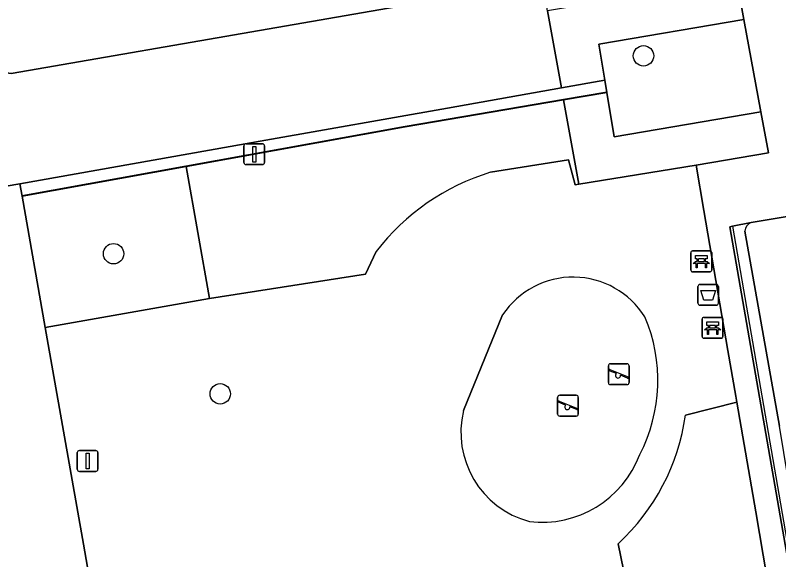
# Model space of a CAD drawing. Extents: x 157793 to 159380, y 380877 to 382313.
# Drawn here: x 158563.04 to 158599.69, y 381470.42 to 381496.55 of the extents above; entities that cross this region are included whole.
import ezdxf

# ---------------------------------------------------------------- set-up
doc = ezdxf.new("R2010")
doc.units = 0
for name, color, linetype in [('IMGEO_Afvalbak', 7, 'Continuous'), ('IMGEO_Bank', 7, 'Continuous'), ('IMGEO_Boom', 7, 'Continuous'), ('IMGEO_Groenvoorziening', 7, 'Continuous'), ('IMGEO_Haag', 7, 'Continuous'), ('IMGEO_Hek', 7, 'Continuous'), ('IMGEO_Lichtmast', 7, 'Continuous'), ('IMGEO_Parkeervlak_open', 7, 'Continuous'), ('IMGEO_Rijbaan_lokaal_open', 7, 'Continuous'), ('IMGEO_Speelvoorziening', 7, 'Continuous'), ('IMGEO_Terreindeel_zand', 7, 'Continuous'), ('IMGEO_Voetpad_open', 7, 'Continuous')]:
    doc.layers.add(name, color=color, linetype=linetype)

msp = doc.modelspace()

# ---------------------------------------------------------------- linework, layer by layer
at = {"layer": 'IMGEO_Afvalbak'}
for p, q in [((158595.807, 381482.731), (158595.807, 381483.531)), ((158595.807, 381483.531), (158595.807, 381482.731)), ((158595.907, 381483.631), (158596.697, 381483.631)), ((158596.697, 381483.631), (158595.907, 381483.631)), ((158596.797, 381483.531), (158596.797, 381482.731)), ((158596.797, 381482.731), (158596.797, 381483.531)), ((158596.697, 381482.631), (158595.907, 381482.631)), ((158595.907, 381482.631), (158596.697, 381482.631))]:
    msp.add_line(p, q, dxfattribs=at)
msp.add_lwpolyline([(158595.95, 381483.345), (158596.654, 381483.345), (158596.505, 381482.875), (158596.099, 381482.875), (158595.95, 381483.345)], dxfattribs=at)
for centre, start, end in [((158595.907, 381483.531), 90, 180), ((158595.907, 381483.531), 90, 180), ((158596.697, 381483.531), 0, 90), ((158596.697, 381483.531), 360, 90), ((158595.907, 381482.731), 180, 270), ((158595.907, 381482.731), 180, 270), ((158596.697, 381482.731), 270, 0), ((158596.697, 381482.731), 270, 0)]:
    msp.add_arc(centre, 0.1, start, end, dxfattribs=at)
at = {"layer": 'IMGEO_Bank'}
for p, q in [((158595.471, 381484.312), (158595.471, 381485.153)), ((158595.471, 381485.153), (158595.471, 381484.312)), ((158595.546, 381485.237), (158596.387, 381485.237)), ((158596.387, 381485.237), (158595.546, 381485.237)), ((158596.471, 381485.162), (158596.471, 381484.321)), ((158596.471, 381484.321), (158596.471, 381485.162)), ((158596.168, 381484.635), (158595.775, 381484.635)), ((158595.78, 381484.743), (158595.78, 381484.849)), ((158595.824, 381484.849), (158595.824, 381484.743)), ((158596.112, 381484.855), (158595.83, 381484.855)), ((158595.83, 381484.737), (158596.112, 381484.737)), ((158596.118, 381484.743), (158596.118, 381484.849)), ((158596.162, 381484.849), (158596.162, 381484.743)), ((158596.396, 381484.237), (158595.555, 381484.237)), ((158595.555, 381484.237), (158596.396, 381484.237)), ((158596.014, 381481.124), (158596.014, 381481.965)), ((158596.014, 381481.965), (158596.014, 381481.124)), ((158596.089, 381482.049), (158596.93, 381482.049)), ((158596.93, 381482.049), (158596.089, 381482.049)), ((158597.014, 381481.974), (158597.014, 381481.133)), ((158597.014, 381481.133), (158597.014, 381481.974)), ((158596.711, 381481.447), (158596.318, 381481.447)), ((158596.323, 381481.555), (158596.323, 381481.661)), ((158596.367, 381481.661), (158596.367, 381481.555)), ((158596.655, 381481.667), (158596.373, 381481.667)), ((158596.373, 381481.549), (158596.655, 381481.549)), ((158596.661, 381481.555), (158596.661, 381481.661)), ((158596.705, 381481.661), (158596.705, 381481.555)), ((158596.939, 381481.049), (158596.098, 381481.049)), ((158596.098, 381481.049), (158596.939, 381481.049))]:
    msp.add_line(p, q, dxfattribs=at)
for points in [[(158595.774, 381484.855), (158595.688, 381484.855), (158595.688, 381485.016), (158596.251, 381485.016), (158596.251, 381484.855), (158596.168, 381484.855)], [(158595.718, 381484.635), (158595.576, 381484.635), (158595.688, 381484.737), (158595.774, 381484.737)], [(158595.768, 381484.628), (158595.768, 381484.421), (158595.725, 381484.421), (158595.725, 381484.628)], [(158596.168, 381484.737), (158596.251, 381484.737), (158596.363, 381484.635), (158596.224, 381484.635)], [(158596.218, 381484.628), (158596.218, 381484.421), (158596.174, 381484.421), (158596.174, 381484.628)], [(158596.317, 381481.667), (158596.231, 381481.667), (158596.231, 381481.828), (158596.794, 381481.828), (158596.794, 381481.667), (158596.711, 381481.667)], [(158596.261, 381481.447), (158596.119, 381481.447), (158596.231, 381481.549), (158596.317, 381481.549)], [(158596.311, 381481.44), (158596.311, 381481.233), (158596.268, 381481.233), (158596.268, 381481.44)], [(158596.711, 381481.549), (158596.794, 381481.549), (158596.906, 381481.447), (158596.767, 381481.447)], [(158596.761, 381481.44), (158596.761, 381481.233), (158596.717, 381481.233), (158596.717, 381481.44)]]:
    msp.add_lwpolyline(points, dxfattribs=at)
for centre, radius, start, end in [((158595.549, 381485.159), 0.0779, 92.4484, 184.2845), ((158595.549, 381485.159), 0.0779, 92.4484, 184.2845), ((158596.393, 381485.159), 0.0779, 2.4484, 94.2845), ((158596.393, 381485.159), 0.0779, 2.4484, 94.2845), ((158595.718, 381484.628), 0.00671, 2.8957, 87.1043), ((158595.775, 381484.628), 0.00671, 92.8957, 177.1043), ((158595.773, 381484.848), 0.00671, 2.8957, 87.1043), ((158595.773, 381484.744), 0.00671, 272.8957, 357.1043), ((158595.83, 381484.848), 0.00671, 92.8957, 177.1043), ((158595.83, 381484.744), 0.00671, 182.8957, 267.1043), ((158596.112, 381484.848), 0.00671, 2.8957, 87.1043), ((158596.112, 381484.744), 0.00671, 272.8957, 357.1043), ((158596.169, 381484.848), 0.00671, 92.8957, 177.1043), ((158596.169, 381484.744), 0.00671, 182.8957, 267.1043), ((158596.167, 381484.628), 0.00671, 2.8957, 87.1043), ((158596.224, 381484.628), 0.00671, 92.8957, 177.1043), ((158595.549, 381484.315), 0.0779, 182.4484, 274.2845), ((158595.549, 381484.315), 0.0779, 182.4484, 274.2845), ((158596.393, 381484.315), 0.0779, 272.4484, 4.2845), ((158596.393, 381484.315), 0.0779, 272.4484, 4.2845), ((158596.092, 381481.971), 0.0779, 92.4484, 184.2845), ((158596.092, 381481.971), 0.0779, 92.4484, 184.2845), ((158596.936, 381481.971), 0.0779, 2.4484, 94.2845), ((158596.936, 381481.971), 0.0779, 2.4484, 94.2845), ((158596.261, 381481.44), 0.00671, 2.8957, 87.1043), ((158596.318, 381481.44), 0.00671, 92.8957, 177.1043), ((158596.316, 381481.66), 0.00671, 2.8957, 87.1043), ((158596.316, 381481.556), 0.00671, 272.8957, 357.1043), ((158596.373, 381481.66), 0.00671, 92.8957, 177.1043), ((158596.373, 381481.556), 0.00671, 182.8957, 267.1043), ((158596.655, 381481.66), 0.00671, 2.8957, 87.1043), ((158596.655, 381481.556), 0.00671, 272.8957, 357.1043), ((158596.712, 381481.66), 0.00671, 92.8957, 177.1043), ((158596.712, 381481.556), 0.00671, 182.8957, 267.1043), ((158596.71, 381481.44), 0.00671, 2.8957, 87.1043), ((158596.767, 381481.44), 0.00671, 92.8957, 177.1043), ((158596.092, 381481.127), 0.0779, 182.4484, 274.2845), ((158596.092, 381481.127), 0.0779, 182.4484, 274.2845), ((158596.936, 381481.127), 0.0779, 272.4484, 4.2845), ((158596.936, 381481.127), 0.0779, 272.4484, 4.2845)]:
    msp.add_arc(centre, radius, start, end, dxfattribs=at)
at = {"layer": 'IMGEO_Boom'}
for centre in [(158593.198, 381494.601), (158567.756, 381485.105), (158572.877, 381478.379)]:
    msp.add_circle(centre, 0.489, dxfattribs=at)
at = {"layer": 'IMGEO_Groenvoorziening'}
for points in [[(158597.658, 381498.295), (158588.587, 381496.756), (158589.257, 381493.065), (158591.333, 381493.433), (158591.047, 381495.155), (158598.019, 381496.34)], [(158591.432, 381492.835), (158591.782, 381490.716), (158598.831, 381491.913), (158598.019, 381496.34), (158591.047, 381495.155), (158591.333, 381493.433)], [(158591.333, 381493.433), (158589.257, 381493.065), (158583.793, 381492.097), (158575.072, 381490.552), (158563.255, 381488.459), (158563.361, 381487.86), (158571.233, 381489.287), (158581.75, 381491.194), (158589.362, 381492.484), (158591.432, 381492.835)], [(158591.432, 381492.835), (158589.362, 381492.484), (158590.095, 381488.436), (158595.719, 381489.356), (158599.191, 381489.946), (158598.831, 381491.913), (158591.782, 381490.716)], [(158563.361, 381487.86), (158564.472, 381481.566), (158572.353, 381482.962), (158571.233, 381489.287)]]:
    msp.add_lwpolyline(points, close=True, dxfattribs=at)
for points in [[(158585.849, 381489.013), (158589.59, 381489.614), (158589.909, 381488.406), (158590.095, 381488.436), (158589.362, 381492.484), (158581.75, 381491.194), (158571.233, 381489.287), (158572.353, 381482.962), (158579.849, 381484.126), (158580.369, 381485.218)], [(158595.212, 381477.356), (158597.678, 381477.974), (158597.628, 381478.269), (158597.251, 381480.457), (158596.095, 381487.171), (158595.719, 381489.356), (158590.095, 381488.436), (158589.909, 381488.406), (158589.59, 381489.614), (158585.849, 381489.013)], [(158598.369, 381486.601), (158597.475, 381486.426), (158597.346, 381486.401), (158600.132, 381470.42), (158600.814, 381470.545), (158600.351, 381473.041), (158599.727, 381476.826), (158598.066, 381486.194)], [(158580.369, 381485.218), (158579.849, 381484.126), (158572.353, 381482.962), (158564.472, 381481.566), (158565.718, 381474.503), (158566.308, 381471.158), (158567.085, 381466.757), (158566.368, 381466.635), (158566.541, 381465.631), (158583.831, 381468.646), (158584.161, 381466.508), (158592.642, 381467.987), (158591.977, 381471.188)], [(158584.557, 381477.577), (158586.432, 381482.175)], [(158591.977, 381471.188), (158592.642, 381467.987), (158597.712, 381468.874), (158597.637, 381469.342), (158599.12, 381469.601), (158598.585, 381472.71), (158597.678, 381477.974), (158595.212, 381477.356)]]:
    msp.add_lwpolyline(points, dxfattribs=at)
for centre, radius, start, end in [((158589.026, 381478.572), 10.914, 106.9218, 142.4848), ((158589.026, 381478.572), 10.914, 106.9218, 142.4848), ((158598.496, 381486.19), 0.43, 107.1423, 179.5244), ((158589.814, 381479.909), 4.071, 32.1022, 146.1699), ((158586.2, 381479.027), 7.69, 332.413, 23.3217), ((158588.855, 381476.529), 4.424, 166.2943, 255.1032), ((158585.03, 381478.764), 10.279, 312.521, 352.1266), ((158585.03, 381478.764), 10.279, 312.521, 352.1266), ((158588.326, 381477.226), 5.01, 263.0344, 339.4355)]:
    msp.add_arc(centre, radius, start, end, dxfattribs=at)
at = {"layer": 'IMGEO_Haag'}
msp.add_lwpolyline([(158591.333, 381493.433), (158589.257, 381493.065), (158583.793, 381492.097), (158575.072, 381490.552), (158563.255, 381488.459), (158563.361, 381487.86), (158571.233, 381489.287), (158581.75, 381491.194), (158589.362, 381492.484), (158591.432, 381492.835)], close=True, dxfattribs=at)
msp.add_lwpolyline([(158598.369, 381486.601), (158597.475, 381486.426), (158597.346, 381486.401), (158600.132, 381470.42), (158600.814, 381470.545), (158600.351, 381473.041), (158599.727, 381476.826), (158598.066, 381486.194)], dxfattribs=at)
msp.add_arc((158598.496, 381486.19), 0.43, 107.1423, 179.5244, dxfattribs=at)
at = {"layer": 'IMGEO_Hek'}
for points in [[(158591.429, 381492.852), (158589.359, 381492.501)], [(158589.359, 381492.501), (158581.747, 381491.211), (158571.23, 381489.304)], [(158571.23, 381489.304), (158563.358, 381487.877)], [(158597.475, 381486.426), (158600.227, 381470.513)]]:
    msp.add_lwpolyline(points, dxfattribs=at)
at = {"layer": 'IMGEO_Lichtmast'}
for p, q in [((158574.014, 381489.481), (158574.014, 381490.281)), ((158574.014, 381490.281), (158574.014, 381489.481)), ((158574.114, 381490.381), (158574.904, 381490.381)), ((158574.904, 381490.381), (158574.114, 381490.381)), ((158575.004, 381490.281), (158575.004, 381489.481)), ((158575.004, 381489.481), (158575.004, 381490.281)), ((158574.904, 381489.381), (158574.114, 381489.381)), ((158574.114, 381489.381), (158574.904, 381489.381)), ((158566.011, 381474.757), (158566.011, 381475.557)), ((158566.011, 381475.557), (158566.011, 381474.757)), ((158566.111, 381475.657), (158566.901, 381475.657)), ((158566.901, 381475.657), (158566.111, 381475.657)), ((158567.001, 381475.557), (158567.001, 381474.757)), ((158567.001, 381474.757), (158567.001, 381475.557)), ((158566.901, 381474.657), (158566.111, 381474.657)), ((158566.111, 381474.657), (158566.901, 381474.657))]:
    msp.add_line(p, q, dxfattribs=at)
for points in [[(158574.434, 381490.256), (158574.584, 381490.256), (158574.584, 381489.506), (158574.434, 381489.506), (158574.434, 381490.256)], [(158566.431, 381475.532), (158566.581, 381475.532), (158566.581, 381474.782), (158566.431, 381474.782), (158566.431, 381475.532)]]:
    msp.add_lwpolyline(points, dxfattribs=at)
for centre, start, end in [((158574.114, 381490.281), 90, 180), ((158574.114, 381490.281), 90, 180), ((158574.904, 381490.281), 0, 90), ((158574.904, 381490.281), 360, 90), ((158574.114, 381489.481), 180, 270), ((158574.114, 381489.481), 180, 270), ((158574.904, 381489.481), 270, 0), ((158574.904, 381489.481), 270, 0), ((158566.111, 381475.557), 90, 180), ((158566.111, 381475.557), 90, 180), ((158566.901, 381475.557), 0, 90), ((158566.901, 381475.557), 360, 90), ((158566.111, 381474.757), 180, 270), ((158566.111, 381474.757), 180, 270), ((158566.901, 381474.757), 270, 0), ((158566.901, 381474.757), 270, 0)]:
    msp.add_arc(centre, 0.1, start, end, dxfattribs=at)
at = {"layer": 'IMGEO_Parkeervlak_open'}
msp.add_lwpolyline([(158561.016, 381494.215), (158562.027, 381488.256), (158563.255, 381488.459), (158575.072, 381490.552), (158583.793, 381492.097), (158589.257, 381493.065), (158588.587, 381496.756), (158588.345, 381498.18), (158562.833, 381493.748), (158562.162, 381493.846)], close=True, dxfattribs=at)
for points in [[(158602.5, 381487.29), (158598.369, 381486.601)], [(158598.066, 381486.194), (158599.727, 381476.826)]]:
    msp.add_lwpolyline(points, dxfattribs=at)
msp.add_arc((158598.496, 381486.19), 0.43, 107.1423, 179.5244, dxfattribs=at)
at = {"layer": 'IMGEO_Rijbaan_lokaal_open'}
msp.add_lwpolyline([(158474.913, 381479.015), (158498.64, 381483.251), (158510.116, 381485.277), (158515.117, 381489.311), (158516.831, 381489.398), (158555.002, 381496.206), (158555.386, 381496.154), (158561.016, 381494.215), (158562.162, 381493.846), (158562.833, 381493.748), (158588.345, 381498.18)], dxfattribs=at)
at = {"layer": 'IMGEO_Speelvoorziening'}
for p, q in [((158591.511, 381478.92), (158591.511, 381479.72)), ((158591.511, 381479.72), (158591.511, 381478.92)), ((158591.58, 381479.545), (158592.456, 381479.192)), ((158591.611, 381479.82), (158592.401, 381479.82)), ((158592.401, 381479.82), (158591.611, 381479.82)), ((158592.501, 381479.72), (158592.501, 381478.92)), ((158592.501, 381478.92), (158592.501, 381479.72)), ((158591.894, 381479.348), (158591.555, 381479.485)), ((158592.432, 381479.132), (158592.092, 381479.269)), ((158592.401, 381478.82), (158591.611, 381478.82)), ((158591.611, 381478.82), (158592.401, 381478.82)), ((158589.076, 381477.408), (158589.076, 381478.208)), ((158589.076, 381478.208), (158589.076, 381477.408)), ((158589.145, 381478.033), (158590.021, 381477.68)), ((158589.176, 381478.308), (158589.966, 381478.308)), ((158589.966, 381478.308), (158589.176, 381478.308)), ((158590.066, 381478.208), (158590.066, 381477.408)), ((158590.066, 381477.408), (158590.066, 381478.208)), ((158589.459, 381477.836), (158589.12, 381477.973)), ((158589.997, 381477.62), (158589.657, 381477.757)), ((158589.966, 381477.308), (158589.176, 381477.308)), ((158589.176, 381477.308), (158589.966, 381477.308))]:
    msp.add_line(p, q, dxfattribs=at)
for centre, radius, start, end in [((158591.611, 381479.72), 0.1, 90, 180), ((158591.611, 381479.72), 0.1, 90, 180), ((158591.568, 381479.515), 0.0327, 68.078, 248.078), ((158592.401, 381479.72), 0.1, 0, 90), ((158592.401, 381479.72), 0.1, 360, 90), ((158591.973, 381479.258), 0.12, 130.9928, 5.1632), ((158592.444, 381479.162), 0.0327, 248.078, 68.078), ((158591.611, 381478.92), 0.1, 180, 270), ((158591.611, 381478.92), 0.1, 180, 270), ((158592.401, 381478.92), 0.1, 270, 0), ((158592.401, 381478.92), 0.1, 270, 0), ((158589.176, 381478.208), 0.1, 90, 180), ((158589.176, 381478.208), 0.1, 90, 180), ((158589.133, 381478.003), 0.0327, 68.078, 248.078), ((158589.966, 381478.208), 0.1, 0, 90), ((158589.966, 381478.208), 0.1, 360, 90), ((158589.538, 381477.746), 0.12, 130.9928, 5.1632), ((158590.009, 381477.65), 0.0327, 248.078, 68.078), ((158589.176, 381477.408), 0.1, 180, 270), ((158589.176, 381477.408), 0.1, 180, 270), ((158589.966, 381477.408), 0.1, 270, 0), ((158589.966, 381477.408), 0.1, 270, 0)]:
    msp.add_arc(centre, radius, start, end, dxfattribs=at)
at = {"layer": 'IMGEO_Terreindeel_zand'}
msp.add_lwpolyline([(158586.432, 381482.175), (158584.557, 381477.577)], dxfattribs=at)
for centre, radius, start, end in [((158589.814, 381479.909), 4.071, 32.1022, 146.1699), ((158586.2, 381479.027), 7.69, 332.413, 23.3217), ((158588.855, 381476.529), 4.424, 166.2943, 255.1032), ((158588.326, 381477.226), 5.01, 263.0344, 339.4355)]:
    msp.add_arc(centre, radius, start, end, dxfattribs=at)
at = {"layer": 'IMGEO_Voetpad_open'}
for points in [[(158598.863, 381499.98), (158597.737, 381499.781), (158597.394, 381499.721), (158597.658, 381498.295), (158598.019, 381496.34), (158598.831, 381491.913), (158599.191, 381489.946), (158595.719, 381489.356), (158596.095, 381487.171), (158597.251, 381480.457), (158597.628, 381478.269), (158597.678, 381477.974), (158598.585, 381472.71), (158599.12, 381469.601), (158597.637, 381469.342), (158597.712, 381468.874), (158597.777, 381468.472), (158598.635, 381463.543), (158607.562, 381465.127)], [(158559.421, 381484.332), (158564.465, 381456.191), (158564.738, 381454.668), (158565.246, 381451.835), (158564.225, 381451.65), (158564.367, 381450.867), (158565.007, 381447.338), (158569.31, 381448.272), (158568.498, 381452.739), (158568.057, 381452.661), (158567.042, 381458.033), (158566.237, 381462.923), (158566.986, 381463.056), (158566.908, 381463.51), (158566.541, 381465.631), (158566.368, 381466.635), (158567.085, 381466.757), (158566.308, 381471.158), (158565.718, 381474.503), (158564.472, 381481.566), (158563.361, 381487.86), (158563.255, 381488.459), (158562.027, 381488.256)], [(158605.387, 381471.314), (158600.814, 381470.545), (158600.132, 381470.42), (158597.346, 381486.401), (158597.475, 381486.426), (158598.369, 381486.601), (158602.5, 381487.29)]]:
    msp.add_lwpolyline(points, dxfattribs=at)

doc.saveas('drawing.dxf')
